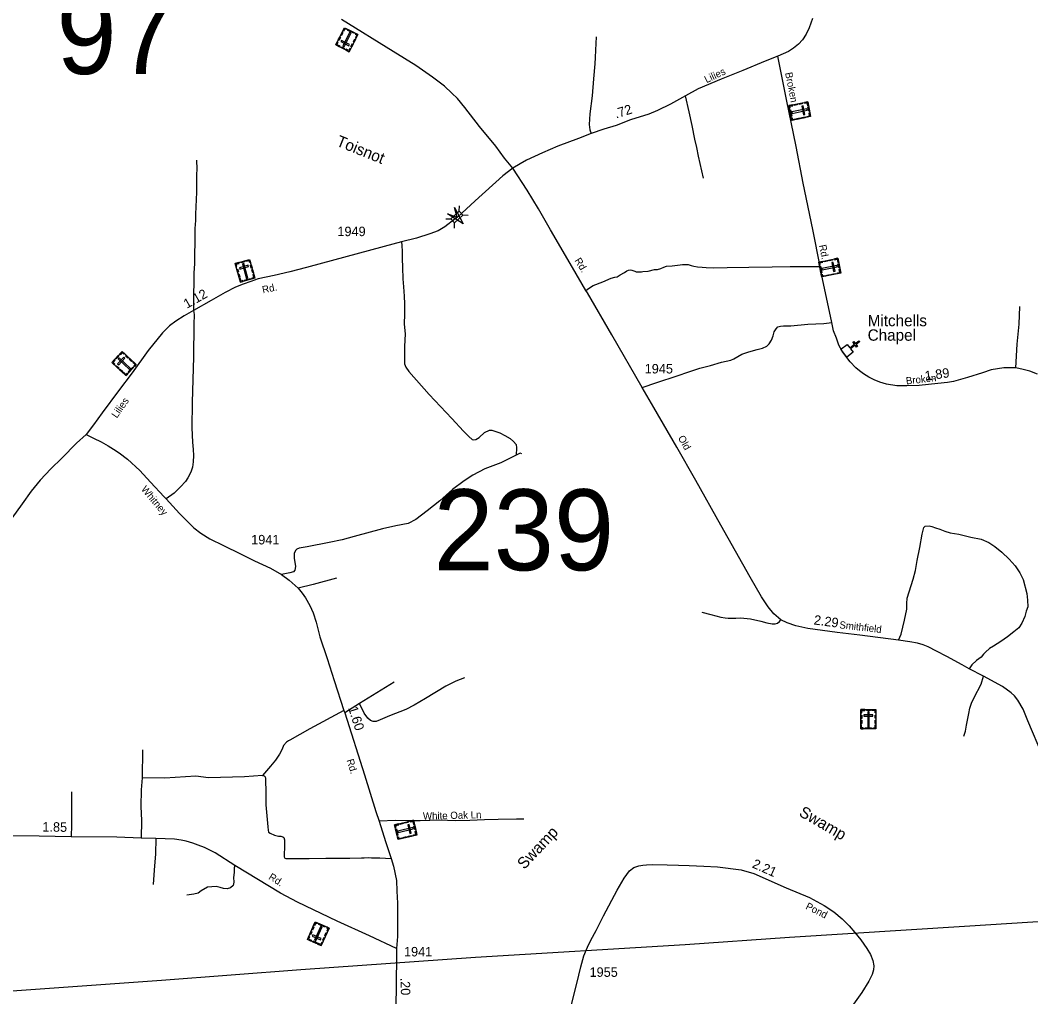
# Model space of a CAD drawing. Extents: x 2220236 to 2384410, y 720751 to 894131.
# Drawn here: x 2273033 to 2286339, y 754711 to 767570 of the extents above; entities that cross this region are included whole.
import ezdxf

# ---------------------------------------------------------------- set-up
doc = ezdxf.new("R2010")
doc.units = 0
doc.layers.add('Default', color=7, linetype='Continuous')

msp = doc.modelspace()

# ---------------------------------------------------------------- linework, layer by layer
at = {"layer": 'Default'}
for p, q in [((2278814, 765057), (2278817, 765125)), ((2278635, 764956), (2278704, 764954)), ((2278861, 765006), (2278930, 765004)), ((2278749, 764833), (2278752, 764902)), ((2277956, 758852), (2277499, 758574)), ((2277499, 758574), (2277305, 758450)), ((2274641, 757962), (2274638, 757594))]:
    msp.add_line(p, q, dxfattribs=at)
for points in [[(2277365, 767155), (2277187, 767245), (2277302, 767472), (2277480, 767382)], [(2277332, 767457), (2277327, 767447), (2277307, 767457), (2277289, 767421), (2277279, 767426), (2277302, 767472)], [(2277250, 767344), (2277230, 767305), (2277220, 767310), (2277240, 767349)], [(2277280, 767403), (2277260, 767364), (2277250, 767369), (2277270, 767408)], [(2277281, 767231), (2277298, 767222), (2277389, 767403), (2277373, 767411)], [(2277424, 767398), (2277348, 767436), (2277353, 767447), (2277429, 767408)], [(2277450, 767397), (2277445, 767387), (2277465, 767377), (2277447, 767341), (2277457, 767336), (2277480, 767382)], [(2277207, 767284), (2277217, 767279), (2277202, 767250), (2277239, 767232), (2277234, 767222), (2277187, 767245)], [(2277299, 767189), (2277253, 767212), (2277258, 767222), (2277304, 767199)], [(2277359, 767234), (2277368, 767251), (2277263, 767304), (2277254, 767288)], [(2277418, 767260), (2277398, 767221), (2277388, 767226), (2277408, 767265)], [(2277448, 767320), (2277429, 767281), (2277419, 767286), (2277438, 767325)], [(2277384, 767194), (2277374, 767199), (2277360, 767170), (2277324, 767189), (2277319, 767179), (2277365, 767155)], [(2283401, 766496), (2283440, 766301), (2283191, 766251), (2283151, 766446)], [(2283158, 766413), (2283169, 766416), (2283165, 766437), (2283204, 766445), (2283202, 766456), (2283151, 766446)], [(2283220, 766460), (2283262, 766468), (2283264, 766457), (2283222, 766449)], [(2283286, 766473), (2283328, 766482), (2283330, 766470), (2283288, 766462)], [(2283342, 766443), (2283324, 766439), (2283347, 766324), (2283365, 766327)], [(2283358, 766488), (2283360, 766477), (2283392, 766483), (2283400, 766443), (2283411, 766445), (2283401, 766496)], [(2283415, 766424), (2283426, 766373), (2283414, 766371), (2283404, 766421)], [(2283174, 766392), (2283191, 766309), (2283179, 766306), (2283163, 766390)], [(2283184, 766283), (2283195, 766285), (2283200, 766264), (2283239, 766272), (2283241, 766261), (2283191, 766251)], [(2283394, 766384), (2283390, 766402), (2283191, 766362), (2283195, 766343)], [(2283259, 766276), (2283302, 766285), (2283304, 766274), (2283261, 766265)], [(2283324, 766289), (2283366, 766298), (2283368, 766287), (2283326, 766278)], [(2283398, 766292), (2283395, 766304), (2283427, 766310), (2283419, 766350), (2283430, 766352), (2283440, 766301)], [(2278753, 765106), (2278867, 764890), (2278660, 765020), (2278784, 764979)], [(2278704, 764954), (2278814, 765057), (2278862, 765005), (2278752, 764902)], [(2275863, 764366), (2276054, 764420), (2276124, 764176), (2275933, 764121)], [(2276066, 764379), (2276055, 764376), (2276047, 764407), (2276008, 764395), (2276005, 764406), (2276054, 764420)], [(2283797, 764435), (2283836, 764240), (2283587, 764190), (2283547, 764385)], [(2283616, 764399), (2283658, 764408), (2283661, 764396), (2283618, 764388)], [(2283682, 764412), (2283724, 764421), (2283727, 764410), (2283684, 764401)], [(2283755, 764427), (2283757, 764416), (2283788, 764422), (2283796, 764382), (2283807, 764384), (2283797, 764435)], [(2275875, 764324), (2275886, 764327), (2275877, 764358), (2275916, 764369), (2275913, 764380), (2275863, 764366)], [(2275895, 764253), (2275883, 764294), (2275894, 764298), (2275906, 764256)], [(2275921, 764311), (2275926, 764294), (2276039, 764326), (2276034, 764344)], [(2275934, 764386), (2275984, 764400), (2275987, 764389), (2275937, 764375)], [(2275976, 764367), (2275958, 764362), (2276014, 764167), (2276032, 764172)], [(2276075, 764305), (2276064, 764347), (2276075, 764350), (2276086, 764308)], [(2276094, 764242), (2276082, 764284), (2276093, 764287), (2276105, 764245)], [(2283554, 764353), (2283565, 764355), (2283561, 764377), (2283601, 764385), (2283598, 764395), (2283547, 764385)], [(2283570, 764331), (2283587, 764248), (2283576, 764246), (2283559, 764329)], [(2283790, 764323), (2283786, 764341), (2283587, 764301), (2283591, 764283)], [(2283738, 764382), (2283720, 764378), (2283743, 764263), (2283762, 764266)], [(2283794, 764232), (2283792, 764243), (2283823, 764249), (2283815, 764289), (2283826, 764291), (2283836, 764240)], [(2283812, 764363), (2283822, 764312), (2283811, 764310), (2283800, 764360)], [(2275914, 764188), (2275902, 764230), (2275913, 764233), (2275925, 764191)], [(2275965, 764130), (2275962, 764141), (2275940, 764135), (2275929, 764174), (2275919, 764171), (2275933, 764121)], [(2275985, 764148), (2276067, 764171), (2276070, 764160), (2275988, 764137)], [(2276093, 764166), (2276089, 764178), (2276111, 764184), (2276099, 764222), (2276110, 764225), (2276124, 764176)], [(2283580, 764222), (2283591, 764225), (2283596, 764203), (2283635, 764211), (2283638, 764200), (2283587, 764190)], [(2283655, 764215), (2283698, 764224), (2283700, 764213), (2283658, 764204)], [(2283720, 764228), (2283762, 764237), (2283765, 764226), (2283722, 764217)], [(2283921, 763302), (2283956, 763257), (2284016, 763304), (2283996, 763329), (2284009, 763339), (2284028, 763314), (2284076, 763350), (2284086, 763338), (2284038, 763301), (2284058, 763276), (2284045, 763266), (2284026, 763291), (2283965, 763245), (2284001, 763199), (2283916, 763134), (2283836, 763237)], [(2274239, 763063), (2274374, 763209), (2274561, 763036), (2274425, 762890)], [(2274271, 763034), (2274278, 763042), (2274255, 763064), (2274282, 763094), (2274274, 763101), (2274239, 763063)], [(2274289, 763118), (2274324, 763156), (2274333, 763148), (2274298, 763110)], [(2274316, 763047), (2274330, 763034), (2274410, 763121), (2274397, 763133)], [(2274334, 763123), (2274322, 763110), (2274470, 762972), (2274483, 762985)], [(2274406, 763180), (2274398, 763172), (2274375, 763193), (2274347, 763164), (2274339, 763171), (2274374, 763209)], [(2274452, 763122), (2274420, 763151), (2274428, 763160), (2274460, 763130)], [(2274500, 763077), (2274468, 763106), (2274476, 763115), (2274508, 763085)], [(2274325, 762984), (2274293, 763013), (2274301, 763021), (2274333, 762992)], [(2274374, 762938), (2274342, 762967), (2274350, 762976), (2274382, 762946)], [(2274456, 762940), (2274514, 763002), (2274522, 762995), (2274464, 762932)], [(2274538, 763012), (2274530, 763020), (2274545, 763036), (2274515, 763063), (2274523, 763071), (2274561, 763036)], [(2274448, 762914), (2274439, 762922), (2274424, 762906), (2274395, 762934), (2274387, 762926), (2274425, 762890)], [(2284100, 758494), (2284299, 758494), (2284299, 758240), (2284100, 758240)], [(2284100, 758451), (2284112, 758451), (2284112, 758483), (2284152, 758483), (2284152, 758494), (2284100, 758494)], [(2284100, 758377), (2284100, 758420), (2284112, 758420), (2284112, 758377)], [(2284141, 758426), (2284141, 758408), (2284259, 758408), (2284259, 758426)], [(2284174, 758494), (2284226, 758494), (2284226, 758483), (2284174, 758483)], [(2284209, 758465), (2284191, 758465), (2284191, 758262), (2284209, 758262)], [(2284299, 758451), (2284288, 758451), (2284288, 758483), (2284247, 758483), (2284247, 758494), (2284299, 758494)], [(2284288, 758378), (2284288, 758421), (2284299, 758421), (2284299, 758378)], [(2284100, 758310), (2284100, 758353), (2284112, 758353), (2284112, 758310)], [(2284133, 758240), (2284133, 758251), (2284111, 758251), (2284111, 758292), (2284100, 758292), (2284100, 758240)], [(2284266, 758240), (2284266, 758251), (2284288, 758251), (2284288, 758292), (2284299, 758292), (2284299, 758240)], [(2284288, 758312), (2284288, 758355), (2284299, 758355), (2284299, 758312)], [(2284158, 758251), (2284243, 758251), (2284243, 758240), (2284158, 758240)], [(2278210, 757035), (2278257, 756841), (2278009, 756782), (2277963, 756975)], [(2277970, 756943), (2277981, 756946), (2277976, 756967), (2278016, 756977), (2278013, 756987), (2277963, 756975)], [(2278031, 756992), (2278073, 757002), (2278075, 756991), (2278033, 756981)], [(2278096, 757007), (2278138, 757017), (2278141, 757006), (2278099, 756996)], [(2278153, 756979), (2278135, 756975), (2278163, 756860), (2278181, 756865)], [(2278168, 757025), (2278171, 757014), (2278202, 757021), (2278211, 756982), (2278222, 756984), (2278210, 757035)], [(2278227, 756963), (2278240, 756912), (2278228, 756910), (2278216, 756960)], [(2277987, 756922), (2278007, 756840), (2277996, 756837), (2277976, 756919)], [(2278207, 756922), (2278203, 756940), (2278006, 756893), (2278010, 756874)], [(2278141, 756825), (2278183, 756835), (2278186, 756824), (2278144, 756814)], [(2278215, 756831), (2278212, 756842), (2278243, 756850), (2278234, 756889), (2278245, 756892), (2278257, 756841)], [(2278001, 756814), (2278013, 756817), (2278018, 756795), (2278057, 756805), (2278060, 756794), (2278009, 756782)], [(2278077, 756810), (2278119, 756820), (2278122, 756809), (2278079, 756799)], [(2276996, 755385), (2276814, 755466), (2276918, 755698), (2277099, 755617)], [(2276899, 755628), (2276881, 755588), (2276871, 755593), (2276888, 755632)], [(2276948, 755685), (2276943, 755674), (2276923, 755683), (2276907, 755646), (2276896, 755651), (2276918, 755698)], [(2276908, 755456), (2276925, 755448), (2277008, 755633), (2276991, 755641)], [(2277042, 755630), (2276965, 755665), (2276969, 755675), (2277047, 755641)], [(2277069, 755631), (2277065, 755620), (2277085, 755611), (2277068, 755574), (2277078, 755570), (2277099, 755617)], [(2276832, 755505), (2276842, 755501), (2276829, 755471), (2276866, 755455), (2276861, 755444), (2276814, 755466)], [(2276872, 755567), (2276854, 755528), (2276844, 755532), (2276861, 755572)], [(2276986, 755463), (2276994, 755480), (2276886, 755528), (2276879, 755511)], [(2277044, 755492), (2277026, 755452), (2277016, 755457), (2277033, 755497)], [(2277071, 755553), (2277053, 755514), (2277043, 755518), (2277061, 755558)], [(2276928, 755415), (2276881, 755436), (2276886, 755446), (2276933, 755425)], [(2277014, 755424), (2277003, 755429), (2276990, 755399), (2276953, 755416), (2276949, 755406), (2276996, 755385)]]:
    msp.add_lwpolyline(points, close=True, dxfattribs=at)
for points in [[(2279520, 765623), (2279411, 765756), (2279293, 765913), (2279081, 766169), (2278888, 766423), (2278791, 766539), (2278715, 766612), (2278621, 766704), (2278461, 766821), (2278241, 766973), (2277945, 767157), (2277264, 767580)], [(2283465, 767591), (2283421, 767470), (2283380, 767385), (2283334, 767313), (2283278, 767254), (2283216, 767201), (2283150, 767158), (2283007, 767096)], [(2280615, 767352), (2280606, 767176), (2280604, 767080), (2280598, 766998), (2280583, 766798), (2280562, 766573), (2280532, 766339), (2280523, 766196), (2280532, 766126), (2280551, 766077)], [(2283007, 767096), (2282842, 767030), (2282546, 766907), (2282260, 766795), (2281959, 766665), (2281793, 766576), (2281594, 766463), (2281424, 766382), (2281310, 766335), (2281067, 766257), (2280879, 766186), (2280719, 766137), (2280551, 766077), (2280382, 766013), (2280110, 765913), (2279911, 765822), (2279700, 765728), (2279614, 765681), (2279520, 765623)], [(2286425, 762909), (2286327, 762950), (2286239, 762973), (2286143, 762992), (2286079, 762995), (2285985, 762995), (2285817, 762967), (2285704, 762929), (2285505, 762867), (2285319, 762813), (2285241, 762798), (2285115, 762786), (2284869, 762760), (2284707, 762754), (2284577, 762756), (2284438, 762779), (2284349, 762805), (2284278, 762833), (2284204, 762869), (2284135, 762913), (2284084, 762952), (2284037, 762993), (2283960, 763070), (2283903, 763145), (2283856, 763213), (2283809, 763290), (2283779, 763384), (2283741, 763480), (2283719, 763591), (2283598, 764165), (2283565, 764327), (2283467, 764815), (2283342, 765423), (2283248, 765907), (2283120, 766525), (2283007, 767096)], [(2282029, 765491), (2281963, 765780), (2281942, 765896), (2281916, 766005), (2281878, 766182), (2281839, 766363), (2281793, 766576)], [(2275354, 765727), (2275357, 765611), (2275355, 765538), (2275352, 765305), (2275342, 765017), (2275339, 764932), (2275334, 764827), (2275332, 764734), (2275331, 764672), (2275326, 764457), (2275326, 764368), (2275323, 764299), (2275321, 764246), (2275319, 764190), (2275318, 764086), (2275316, 763995), (2275313, 763863), (2275315, 763748)], [(2279520, 765623), (2279388, 765522), (2279025, 765194), (2278790, 764979)], [(2286499, 757881), (2286299, 758343), (2286239, 758497), (2286169, 758619), (2286122, 758674), (2286079, 758715), (2285966, 758796), (2285718, 758934), (2285528, 759029), (2285437, 759082), (2285234, 759191), (2285097, 759264), (2284987, 759319), (2284920, 759345), (2284848, 759368), (2284746, 759387), (2284598, 759405), (2284088, 759472), (2283788, 759509), (2283403, 759562), (2283243, 759596), (2283130, 759634), (2283049, 759675), (2282955, 759756), (2282879, 759848), (2282793, 759978), (2282644, 760238), (2282258, 760920), (2281927, 761508), (2281677, 761948), (2281377, 762471), (2281221, 762736), (2280822, 763429), (2280500, 763979), (2280482, 764011), (2280305, 764313), (2280015, 764812), (2279857, 765085), (2279708, 765334), (2279520, 765623)], [(2278790, 764979), (2278761, 764953), (2278624, 764850), (2278534, 764798), (2278427, 764756), (2278249, 764701), (2278053, 764652), (2277938, 764622), (2277336, 764460), (2276804, 764316), (2276583, 764259), (2276376, 764208), (2276167, 764163), (2276069, 764129), (2275968, 764093), (2275867, 764054), (2275733, 763987), (2275546, 763878), (2275315, 763748), (2275193, 763680), (2275080, 763607), (2274999, 763544), (2274905, 763454), (2274719, 763221), (2274505, 762928), (2274329, 762689), (2274113, 762400), (2273997, 762243), (2273900, 762117)], [(2278053, 764652), (2278058, 764605), (2278060, 764524), (2278060, 764432), (2278067, 764314), (2278069, 764167), (2278080, 764061), (2278087, 763939), (2278094, 763837), (2278093, 763705), (2278089, 763567), (2278100, 763441), (2278091, 763275), (2278091, 763152), (2278094, 763047), (2278109, 763001), (2278151, 762947), (2278419, 762643), (2278715, 762326), (2278869, 762161), (2278938, 762091), (2278983, 762050), (2279005, 762044), (2279032, 762048), (2279076, 762077), (2279148, 762142), (2279210, 762171), (2279244, 762173), (2279348, 762137), (2279415, 762104), (2279482, 762062), (2279527, 762024), (2279563, 761982), (2279569, 761940), (2279565, 761842)], [(2280482, 764011), (2280515, 764039), (2280576, 764076), (2280702, 764127), (2280812, 764173), (2280861, 764188), (2280893, 764191), (2280934, 764219), (2280988, 764250), (2281022, 764271), (2281044, 764281), (2281062, 764283), (2281087, 764280), (2281098, 764275), (2281124, 764266), (2281142, 764259), (2281215, 764259), (2281231, 764262), (2281300, 764266), (2281384, 764286), (2281425, 764287), (2281469, 764302), (2281506, 764320), (2281540, 764330), (2281616, 764338), (2281723, 764348), (2281754, 764354), (2281789, 764354), (2281826, 764353), (2281867, 764341), (2281901, 764333), (2281951, 764324), (2282013, 764317), (2282065, 764314), (2282156, 764312), (2282340, 764314), (2282625, 764317), (2282934, 764321), (2283172, 764329), (2283411, 764327), (2283565, 764327)], [(2275315, 763748), (2275323, 763695), (2275321, 763564), (2275314, 763140), (2275299, 762536), (2275292, 762203), (2275301, 762014), (2275310, 761918), (2275314, 761837), (2275312, 761757), (2275301, 761686), (2275278, 761619), (2275238, 761543), (2275207, 761496), (2275143, 761425), (2275060, 761343), (2274953, 761268)], [(2286143, 762992), (2286158, 763306), (2286187, 763570), (2286193, 763799)], [(2281221, 762736), (2281413, 762799), (2281681, 762886), (2281835, 762941), (2281980, 762988), (2282122, 763026), (2282267, 763069), (2282389, 763096), (2282429, 763110), (2282534, 763171), (2282626, 763202), (2282734, 763235), (2282805, 763254), (2282865, 763278), (2282895, 763309), (2282925, 763357), (2282946, 763413), (2282961, 763469), (2282985, 763507), (2283009, 763534), (2283041, 763541), (2283081, 763544), (2283179, 763548), (2283401, 763567), (2283613, 763575), (2283719, 763591)], [(2273900, 762117), (2273776, 762003), (2273579, 761804), (2273435, 761662), (2273296, 761515), (2273178, 761369), (2273059, 761201), (2272866, 760933), (2272513, 760409), (2272363, 760190), (2272228, 759991), (2272062, 759755), (2271973, 759635), (2271812, 759413), (2271662, 759231), (2271443, 759002), (2271398, 758959), (2271277, 758844), (2271156, 758745), (2270989, 758635), (2270773, 758503), (2270574, 758389), (2270399, 758294)], [(2273900, 762117), (2273997, 762067), (2274098, 762020), (2274189, 761968), (2274259, 761922), (2274334, 761873), (2274445, 761790), (2274606, 761642), (2274749, 761487), (2274929, 761294), (2274953, 761268), (2275128, 761074), (2275318, 760886), (2275409, 760815), (2275529, 760743), (2275710, 760654), (2275933, 760543), (2276118, 760452), (2276328, 760354), (2276471, 760273), (2276575, 760197), (2276692, 760090), (2276747, 760025), (2276791, 759963), (2276846, 759863), (2276889, 759767), (2276928, 759645), (2276980, 759453), (2277073, 759166), (2277167, 758877), (2277292, 758483), (2277305, 758450), (2277564, 757633), (2277713, 757153), (2277757, 757023), (2277843, 756755), (2277919, 756532), (2277949, 756431), (2277986, 756242), (2277991, 756102), (2278002, 755942), (2278001, 755724), (2278001, 755507), (2277988, 755346)], [(2279565, 761842), (2279359, 761744), (2279152, 761663), (2278994, 761581), (2278878, 761504), (2278724, 761393), (2278559, 761243), (2278390, 761109), (2278241, 760996), (2278143, 760942), (2277978, 760911), (2277802, 760871), (2277429, 760773), (2277274, 760729), (2277099, 760692), (2276812, 760638), (2276707, 760620), (2276677, 760607), (2276658, 760586), (2276640, 760550), (2276638, 760487), (2276658, 760379), (2276648, 760330), (2276633, 760305), (2276585, 760292), (2276471, 760273)], [(2279638, 761859), (2279614, 761871), (2279565, 761842)], [(2284598, 759405), (2284630, 759486), (2284677, 759672), (2284705, 759817), (2284705, 759891), (2284709, 759960), (2284788, 760211), (2284820, 760326), (2284842, 760455), (2284878, 760628), (2284910, 760805), (2284929, 760892), (2284946, 760910), (2285002, 760912), (2285036, 760905), (2285085, 760886), (2285141, 760867), (2285205, 760844), (2285279, 760822), (2285391, 760801), (2285551, 760763), (2285684, 760736), (2285788, 760693), (2285864, 760642), (2285959, 760567), (2286056, 760474), (2286131, 760385), (2286194, 760293), (2286240, 760208), (2286288, 760022), (2286297, 759936), (2286298, 759848), (2286278, 759788), (2286261, 759720), (2286222, 759630), (2286181, 759569), (2286117, 759517), (2286032, 759450), (2285942, 759389), (2285847, 759328), (2285794, 759297), (2285742, 759251), (2285718, 759221), (2285686, 759183), (2285624, 759140), (2285563, 759082), (2285528, 759029)], [(2277198, 760223), (2276890, 760140), (2276692, 760090)], [(2282007, 759774), (2282125, 759747), (2282259, 759708), (2282315, 759703), (2282353, 759697), (2282387, 759696), (2282457, 759696), (2282517, 759703), (2282647, 759688), (2282783, 759658), (2282864, 759636), (2282932, 759623), (2282972, 759621), (2283004, 759632), (2283032, 759652), (2283049, 759675)], [(2278884, 758913), (2278767, 758868), (2278635, 758801), (2278371, 758638), (2278222, 758551), (2278111, 758494), (2277895, 758412), (2277772, 758359), (2277718, 758338), (2277678, 758336), (2277646, 758348), (2277612, 758381), (2277562, 758445), (2277499, 758574)], [(2285458, 758145), (2285480, 758211), (2285491, 758290), (2285523, 758440), (2285537, 758510), (2285560, 758578), (2285591, 758654), (2285684, 758829), (2285718, 758934)], [(2277292, 758483), (2276845, 758240), (2276585, 758089), (2276567, 758083), (2276539, 758066), (2276498, 758022), (2276481, 757972), (2276448, 757907), (2276394, 757829), (2276329, 757747), (2276224, 757624)], [(2276224, 757624), (2275985, 757607), (2275511, 757594), (2275347, 757615), (2274937, 757591), (2274638, 757594)], [(2276224, 757624), (2276243, 757619), (2276256, 757607), (2276263, 757585), (2276266, 757389), (2276267, 757237), (2276294, 756950), (2276296, 756906), (2276303, 756879), (2276326, 756865), (2276383, 756838), (2276435, 756827), (2276466, 756825), (2276489, 756819), (2276503, 756809), (2276511, 756780), (2276513, 756734), (2276511, 756674), (2276507, 756594), (2276510, 756554), (2276516, 756537), (2276531, 756531), (2276838, 756534), (2277055, 756536), (2277181, 756536), (2277373, 756538), (2277528, 756540), (2277562, 756542), (2277617, 756545), (2277656, 756543), (2277708, 756542), (2277769, 756542), (2277919, 756532)], [(2274638, 757594), (2274627, 757436), (2274623, 757216), (2274630, 757032), (2274625, 756800)], [(2273708, 757410), (2273708, 757259), (2273708, 757129), (2273709, 756975), (2273706, 756819)], [(2279665, 757052), (2279569, 757048), (2279328, 757046), (2279148, 757041), (2278954, 757032), (2278764, 757030), (2278555, 757035), (2278299, 757030), (2278132, 757029), (2277972, 757033), (2277757, 757023)], [(2277988, 755346), (2277630, 755514), (2277204, 755706), (2276684, 755958), (2276461, 756075), (2275858, 756442), (2275598, 756608), (2275461, 756679), (2275376, 756710), (2275306, 756734), (2275220, 756759), (2275150, 756775), (2275066, 756788), (2274819, 756795), (2274625, 756800), (2274305, 756812), (2273706, 756819), (2273283, 756826), (2272070, 756832)], [(2274819, 756795), (2274814, 756592), (2274797, 756377), (2274783, 756192)], [(2275858, 756442), (2275850, 756408), (2275848, 756350), (2275842, 756284), (2275845, 756222), (2275835, 756178), (2275800, 756145), (2275756, 756135), (2275708, 756139), (2275664, 756152), (2275614, 756164), (2275500, 756153), (2275416, 756106), (2275377, 756074), (2275319, 756061), (2275227, 756050)], [(2280287, 754593), (2280362, 754887), (2280416, 755105), (2280455, 755251), (2280502, 755365), (2280544, 755458), (2280617, 755586), (2280712, 755779), (2280891, 756116), (2280983, 756273), (2281056, 756368), (2281112, 756413), (2281176, 756435), (2281229, 756444), (2281280, 756447), (2281360, 756452), (2281552, 756448), (2281699, 756445), (2281841, 756439), (2282032, 756430), (2282214, 756424), (2282526, 756381), (2282691, 756336), (2283116, 756146), (2283423, 756017), (2283616, 755914), (2283745, 755832), (2283854, 755740), (2283946, 755645), (2284021, 755556), (2284100, 755460), (2284181, 755349), (2284228, 755270), (2284259, 755189), (2284273, 755118), (2284267, 755067), (2284248, 755004), (2284206, 754915), (2284114, 754770), (2283915, 754493)], [(2296526, 756314), (2294600, 756208), (2292309, 756063), (2290035, 755921), (2287749, 755780), (2285466, 755635), (2283160, 755491), (2281790, 755396), (2279029, 755228), (2276729, 755065), (2274892, 754928), (2272866, 754783), (2271512, 753789), (2270402, 752966), (2269282, 752170), (2268166, 751348), (2267047, 750534), (2265929, 749726), (2264444, 748641), (2263328, 747822), (2262406, 747872), (2261484, 747927), (2260116, 748002), (2259542, 748037)], [(2277988, 755346), (2277982, 754779), (2277976, 754548), (2277974, 754457), (2277986, 754351), (2277998, 754280)]]:
    msp.add_lwpolyline(points, dxfattribs=at)

# ---------------------------------------------------------------- texts
for s, height, p in [('97', 1066.3, (2273510, 766862)), ('1949', 125, (2277209, 764727)), ('Mitchells', 150, (2284191, 763541)), ('Chapel', 150, (2284191, 763350)), ('1945', 125, (2281255, 762919)), ('239', 1066.3, (2278474, 760327)), ('1941', 125, (2276074, 760668)), ('1941', 125, (2278086, 755243)), ('1955', 125, (2280529, 754974))]:
    msp.add_text(s, height=height, dxfattribs=at).set_placement(p)
for s, height, rotation, p in [('Lilies', 95, 25.5211, (2282069, 766740)), ('Broken', 95, 281.1725, (2283103, 766876)), ('.72', 125, 17.5676, (2280879, 766276)), ('Toisnot', 150, 338.0467, (2277183, 765921)), ('Rd.', 95, 281.355, (2283550, 764606)), ('Rd.', 95, 301.2368, (2280328, 764407)), ('1.12', 125, 29.4118, (2275227, 763770)), ('Rd.', 95, 11.8371, (2276229, 763973)), ('1.89', 125, 8.3437, (2284953, 762823)), ('Broken', 95, 6.1153, (2284699, 762774)), ('Lilies', 95, 55.2371, (2274305, 762323)), ('Old', 95, 299.0143, (2281690, 762072)), ('Whitney', 95, 309.916, (2274619, 761391)), ('2.29', 125, 352.4174, (2283476, 759615)), ('Smithfield', 95, 353.5432, (2283815, 759564)), ('1.60', 125, 287.5643, (2277350, 758515)), ('Rd.', 95, 286.8904, (2277329, 757827)), ('White Oak Ln', 95, 1.4963, (2278337, 757043)), ('Swamp', 150, 330.0708, (2283275, 757101)), ('1.85', 125, 359.0078, (2273324, 756888)), ('Swamp', 150, 46.7567, (2279670, 756380)), ('2.21', 125, 335.8841, (2282660, 756418)), ('Rd.', 95, 328.0365, (2276294, 756266)), ('Pond', 95, 333.5432, (2283366, 755872)), ('.20', 125, 272.1252, (2278038, 754961))]:
    msp.add_text(s, height=height, rotation=rotation, dxfattribs=at).set_placement(p)

doc.saveas('drawing.dxf')
